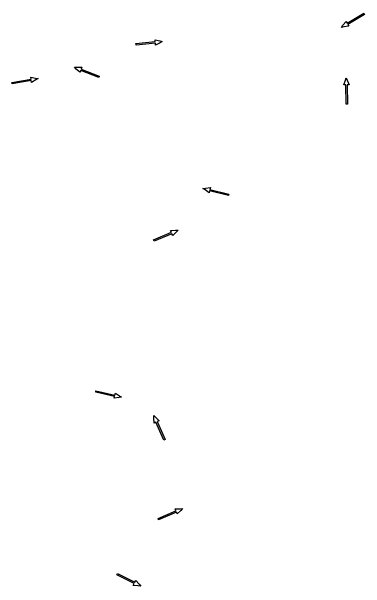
# Model space of a CAD drawing. Extents: x 465700 to 483515, y 488970 to 507540.
# Drawn here: x 477490 to 478130, y 497585 to 498629 of the extents above; entities that cross this region are included whole.
import ezdxf

# ---------------------------------------------------------------- set-up
doc = ezdxf.new("R2010")
doc.units = 0
doc.layers.add('Default', color=7, linetype='Continuous')
doc.layers.add('Exist Plan Preparation Drainage Flow Arrows', color=7, linetype='Continuous')

# ---------------------------------------------------------------- blocks, each defined once
blk = doc.blocks.new('Existing ground flow arrow')
at = {"layer": 'Default'}
blk.add_line((2.5, -4.3), (2.5, -4.3), dxfattribs=at)
blk.add_lwpolyline([(-1.3, -47.2), (-1.3, -12.5), (-4.8, -12.5), (-1.7, -4.3), (0, 0), (1.7, -4.3), (4.8, -12.5), (1.3, -12.5), (1.3, -47.2), (0, -47.2)], close=True, dxfattribs=at)

msp = doc.modelspace()

# ---------------------------------------------------------------- block references
at = {"layer": 'Exist Plan Preparation Drainage Flow Arrows'}
for p, xscale, yscale, rotation in [((478086, 498600.7), 1.0124070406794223, 1.0124070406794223, 120.87238229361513), ((477762.2, 498574.8), 1.0124070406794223, 1.0124070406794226, -84.07922675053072), ((477603.3, 498528.5), 1.0124070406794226, 1.0124070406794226, 68.77644362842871), ((477537.5, 498508.1), 1.012407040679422, 1.0124070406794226, -79.80516998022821), ((478094.8, 498509.5), 1.0124070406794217, 1.0124070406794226, 1.5126343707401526), ((477835.7, 498309.1), 1.012407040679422, 1.0124070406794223, 76.21945952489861), ((477790.8, 498233.5), 1.0124070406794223, 1.0124070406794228, -66.95043777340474), ((477688.6, 497931.3), 1.0124070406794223, 1.0124070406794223, -102.74728027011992), ((477746.9, 497898.2), 1.0124070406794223, 1.0124070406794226, 23.73132681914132), ((477799, 497729.8), 1.0124070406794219, 1.0124070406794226, -66.78868908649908), ((477723.2, 497589.6), 1.012407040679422, 1.0124070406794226, -116.62471608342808)]:
    msp.add_blockref('Existing ground flow arrow', p, dxfattribs=dict(at, xscale=xscale, yscale=yscale, rotation=rotation))

doc.saveas('drawing.dxf')
